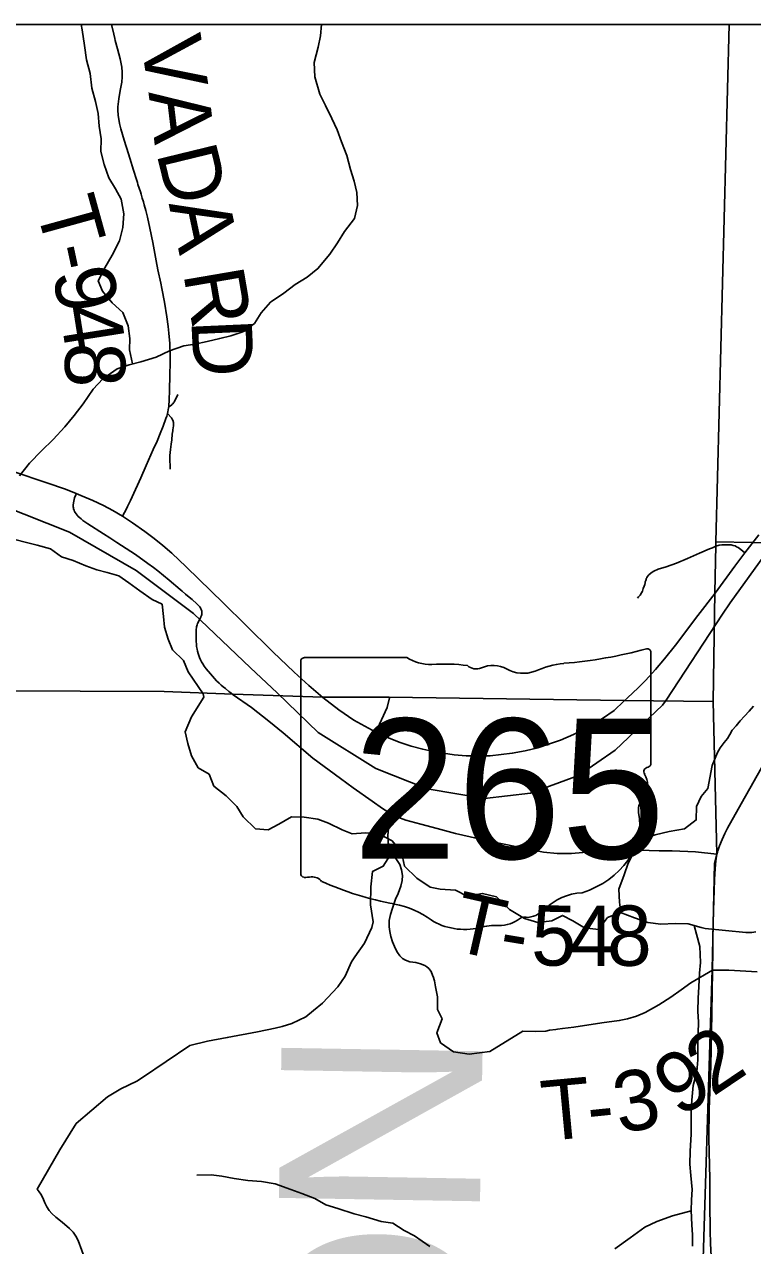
# Model space of a CAD drawing. Extents: x 0 to 191, y 0 to 55.
# Drawn here: x 189.79 to 190.476, y 53.569 to 54.72 of the extents above; entities that cross this region are included whole.
import ezdxf

# ---------------------------------------------------------------- set-up
doc = ezdxf.new("R2010")
doc.units = 0
for name, color, linetype in [('GM_X_Corporation', 7, 'Continuous'), ('GM_X_County_Text', 7, 'Continuous'), ('GM_X_Minor_River', 7, 'Continuous'), ('GM_X_Rail_Line', 7, 'Continuous'), ('GM_X_State_Location', 7, 'Continuous'), ('GM_X_State_Route', 7, 'Continuous'), ('GM_X_State_Shield', 7, 'Continuous'), ('GM_X_Township_Road', 7, 'Continuous'), ('GM_X_Township_Road_Text', 7, 'Continuous')]:
    doc.layers.add(name, color=color, linetype=linetype)

msp = doc.modelspace()

# ---------------------------------------------------------------- linework, layer by layer
at = {"layer": 'GM_X_Corporation'}
for points in [[(190.454, 54.7197), (184.1701, 54.7197), (184.1701, 53.923), (184.4114, 53.9192), (184.4129, 54.1665), (185.8476, 54.1564), (185.8681, 54.1568), (185.9791, 54.1551), (186.7401, 54.1422), (186.7662, 54.1447), (187.3845, 54.1319), (187.4205, 54.1315), (187.8766, 54.1257), (188.8023, 54.11), (189.605, 54.0923), (189.9218, 54.091), (189.9868, 54.0885), (190.0713, 54.0857), (190.1339, 54.0854), (190.3547, 54.0823), (190.439, 54.0815), (190.4406, 54.1842), (190.4414, 54.2285), (190.4414, 54.232)], [(190.454, 54.7197), (184.1701, 54.7197), (184.1701, 53.923), (184.4114, 53.9192), (184.4129, 54.1665), (185.8476, 54.1564), (185.8681, 54.1568), (185.9791, 54.1551), (186.7401, 54.1422), (186.7662, 54.1447), (187.3845, 54.1319), (187.4205, 54.1315), (187.8766, 54.1257), (188.8023, 54.11), (189.605, 54.0923), (189.9218, 54.091), (189.9868, 54.0885), (190.0713, 54.0857), (190.1339, 54.0854), (190.3547, 54.0823), (190.439, 54.0815), (190.4406, 54.1842), (190.4414, 54.2285), (190.4414, 54.232)], [(190.9701, 48.3247), (190.9701, 54.7197), (190.454, 54.7197), (190.4414, 54.232), (190.4414, 54.2285), (190.4406, 54.1842), (190.439, 54.0815), (190.4424, 53.938), (190.4402, 53.9289), (190.4381, 53.8288), (190.4278, 53.4957), (190.4249, 53.313), (190.4236, 53.2062), (190.4004, 52.3955), (190.3936, 51.6386), (190.3866, 51.3672), (190.3751, 50.4761), (190.3641, 48.8031), (190.3574, 48.3286), (190.6516, 48.3257)], [(190.9701, 54.2263), (190.9701, 54.7197), (190.454, 54.7197), (190.4414, 54.232), (190.4756, 54.2313), (190.5853, 54.2302), (190.9346, 54.2267)], [(190.9701, 48.3247), (190.9701, 54.2263), (190.9346, 54.2267), (190.5853, 54.2302), (190.4756, 54.2313), (190.4414, 54.232), (190.4414, 54.2285), (190.4406, 54.1842), (190.439, 54.0815), (190.4424, 53.938), (190.4402, 53.9289), (190.4381, 53.8288), (190.4278, 53.4957), (190.4249, 53.313), (190.4236, 53.2062), (190.4004, 52.3955), (190.3936, 51.6386), (190.3866, 51.3672), (190.3751, 50.4761), (190.3641, 48.8031), (190.3574, 48.3286), (190.6516, 48.3257)]]:
    msp.add_lwpolyline(points, close=True, dxfattribs=at)
for points in [[(190.3641, 48.8031), (190.3751, 50.4761), (190.3866, 51.3672), (190.3936, 51.6386), (190.4004, 52.3955), (190.4236, 53.2062), (190.4249, 53.313), (190.4278, 53.4957), (190.4381, 53.8288), (190.4402, 53.9289), (190.4424, 53.938), (190.439, 54.0815), (190.3547, 54.0823), (190.1339, 54.0854), (190.0713, 54.0857), (189.9868, 54.0885), (189.9218, 54.091), (189.605, 54.0923), (188.8023, 54.11), (187.8766, 54.1257), (187.4205, 54.1315)], [(187.4205, 54.1315), (187.8766, 54.1257), (188.8023, 54.11), (189.605, 54.0923), (189.9218, 54.091), (189.9868, 54.0885), (190.0713, 54.0857), (190.1339, 54.0854), (190.3547, 54.0823), (190.439, 54.0815), (190.4424, 53.938), (190.4402, 53.9289), (190.4381, 53.8288), (190.4278, 53.4957), (190.4249, 53.313), (190.4236, 53.2062), (190.4004, 52.3955), (190.3936, 51.6386), (190.3866, 51.3672), (190.3751, 50.4761), (190.3641, 48.8031)]]:
    msp.add_lwpolyline(points, dxfattribs=at)
at = {"layer": 'GM_X_Minor_River'}
for points in [[(189.7858, 54.2942), (189.7951, 54.3061), (189.8063, 54.3176), (189.8175, 54.3284), (189.8283, 54.3403), (189.8372, 54.3511), (189.8457, 54.3622), (189.855, 54.376), (189.8643, 54.3856), (189.8778, 54.3949), (189.8891, 54.3989), (189.9, 54.4017), (189.9143, 54.4061), (189.9271, 54.412), (189.9406, 54.4168), (189.9508, 54.4184), (189.9625, 54.4209), (189.9742, 54.4237), (189.9848, 54.4262), (189.996, 54.4298), (190.0069, 54.4379), (190.0132, 54.4479), (190.0221, 54.4579), (190.0345, 54.4664), (190.0453, 54.4745), (190.0566, 54.4815), (190.0667, 54.4896), (190.0778, 54.5031), (190.0852, 54.5138), (190.0919, 54.5245), (190.1012, 54.5368), (190.104, 54.5489), (190.1035, 54.5614), (190.101, 54.572), (190.0975, 54.5829), (190.0939, 54.5961), (190.0888, 54.6089), (190.0848, 54.6202), (190.0797, 54.6311), (190.0739, 54.6432), (190.0684, 54.6541), (190.0637, 54.6703), (190.0631, 54.6839), (190.067, 54.6984), (190.0691, 54.709), (190.0701, 54.7197)], [(189.8921, 54.3997), (189.8892, 54.4129), (189.8895, 54.4235), (189.8881, 54.4356), (189.883, 54.4481), (189.8731, 54.4574), (189.8638, 54.4682), (189.8599, 54.478), (189.8662, 54.4902), (189.8728, 54.5021), (189.8798, 54.5158), (189.883, 54.5284), (189.884, 54.5413), (189.8815, 54.5549), (189.876, 54.5646), (189.8698, 54.5751), (189.8655, 54.5876), (189.8623, 54.6), (189.8625, 54.6118), (189.8608, 54.6239), (189.8599, 54.6356), (189.8574, 54.6469), (189.8539, 54.6597), (189.8521, 54.6734), (189.8489, 54.6862), (189.8468, 54.6998), (189.8447, 54.7145), (189.8436, 54.7197)], [(189.7814, 54.2343), (189.7924, 54.2314), (189.8023, 54.2289), (189.8148, 54.2253), (189.8251, 54.2179), (189.8362, 54.2143), (189.8483, 54.2092), (189.8586, 54.2056), (189.8681, 54.2031), (189.8791, 54.1998), (189.8887, 54.1932), (189.899, 54.1857), (189.9105, 54.1776), (189.92, 54.1732), (189.9213, 54.1615), (189.9222, 54.1516), (189.9258, 54.1403), (189.9297, 54.1301), (189.9401, 54.1201), (189.9444, 54.1095), (189.9588, 54.0888), (189.9592, 54.0856)], [(189.9592, 54.0856), (189.9476, 54.0671), (189.9417, 54.053), (189.9441, 54.042), (189.9477, 54.0303), (189.9539, 54.019), (189.9642, 54.013), (189.9688, 54.0017), (189.9803, 53.9924), (189.9903, 53.9826), (189.9964, 53.9729), (190.0079, 53.9616), (190.02, 53.9606), (190.0298, 53.9657), (190.0418, 53.9727), (190.0539, 53.9724), (190.0668, 53.9707), (190.0767, 53.9667), (190.0896, 53.9604), (190.0991, 53.9567), (190.1116, 53.9576), (190.1241, 53.9566), (190.1367, 53.95), (190.1455, 53.9395), (190.1483, 53.9262), (190.1598, 53.915), (190.1724, 53.9064), (190.1819, 53.9046), (190.1963, 53.9037), (190.2073, 53.8981), (190.2216, 53.9006), (190.2349, 53.8973), (190.2472, 53.8853), (190.2613, 53.8768), (190.2738, 53.8732), (190.287, 53.8748), (190.2972, 53.8799), (190.3067, 53.8747), (190.3177, 53.868), (190.331, 53.8667), (190.3396, 53.8778), (190.3516, 53.8825), (190.3649, 53.8777), (190.3774, 53.8733), (190.3896, 53.8716), (190.4032, 53.8721), (190.4153, 53.8719), (190.4278, 53.8683), (190.4314, 53.8675)], [(190.4771, 54.077), (190.473, 54.0724), (190.4685, 54.0678), (190.4644, 54.0631), (190.4607, 54.0585), (190.457, 54.0546), (190.4548, 54.0504), (190.4526, 54.0466), (190.4493, 54.0428), (190.4456, 54.0378), (190.443, 54.0335), (190.438, 54.0212), (190.4341, 53.9996)], [(190.3519, 53.8824), (190.3507, 53.8923), (190.3502, 53.9045), (190.3553, 53.9182), (190.359, 53.9292), (190.3656, 53.9415), (190.3715, 53.9514), (190.3843, 53.9557), (190.3975, 53.9589), (190.4119, 53.9614), (190.4231, 53.9699), (190.4233, 53.9824), (190.4278, 53.9919), (190.4341, 53.9996)], [(190.421, 53.8702), (190.4233, 53.8621), (190.4265, 53.8504), (190.4271, 53.8356), (190.4261, 53.8254), (190.4255, 53.8125), (190.4249, 53.8018), (190.4246, 53.7897), (190.4251, 53.7791), (190.4249, 53.7688), (190.4247, 53.7544), (190.4245, 53.7438), (190.4235, 53.7324), (190.4202, 53.7195), (190.4189, 53.7058), (190.4183, 53.6963), (190.4184, 53.686), (190.4182, 53.6735), (190.4172, 53.6576), (190.417, 53.6454), (190.4179, 53.6348), (190.4192, 53.6216), (190.4186, 53.6117), (190.4183, 53.6018), (190.4189, 53.5882), (190.4194, 53.5787), (190.4195, 53.5681)], [(190.4314, 53.8675), (190.4698, 53.8637), (190.4755, 53.8638), (190.4793, 53.8642)], [(190.1721, 53.5676), (190.1576, 53.5777), (190.1481, 53.5829), (190.1374, 53.5896), (190.1264, 53.5913), (190.112, 53.5957), (190.101, 53.5986), (190.0854, 53.6037), (190.0741, 53.607), (190.0638, 53.6129), (190.0516, 53.6177), (190.0413, 53.6214), (190.0265, 53.6269), (190.0136, 53.629), (190.0008, 53.63), (189.9879, 53.6317), (189.9761, 53.6342), (189.9663, 53.6352), (189.9527, 53.635)], [(190.4183, 53.6015), (190.4006, 53.5967), (190.3859, 53.5912), (190.3746, 53.5861), (190.3608, 53.576), (190.3465, 53.5656)]]:
    msp.add_lwpolyline(points, dxfattribs=at)
at = {"layer": 'GM_X_Rail_Line'}
msp.add_line((190.3946, 54.0828), (190.4478, 54.1637), dxfattribs=at)
for points in [[(189.1891, 54.7197), (189.1907, 54.7184), (189.2467, 54.6663), (189.2968, 54.6074), (189.3363, 54.5544), (189.396, 54.4867), (189.4307, 54.4435), (189.4809, 54.3963), (189.5215, 54.3686), (189.5612, 54.3468), (189.6127, 54.3269), (189.7272, 54.283), (189.8327, 54.241), (189.8957, 54.2051), (189.9497, 54.1644), (190.0032, 54.1132), (190.0282, 54.0897)], [(190.4478, 54.1637), (190.4549, 54.1744), (190.5086, 54.2489), (190.5823, 54.3281), (190.7579, 54.5089), (190.9327, 54.7033), (190.9453, 54.7197)], [(190.0282, 54.0897), (190.0671, 54.0524), (190.1213, 54.0183), (190.1695, 53.999), (190.2236, 53.9899), (190.267, 53.9952), (190.3121, 54.0118), (190.3468, 54.0357), (190.3914, 54.0779), (190.3946, 54.0828)]]:
    msp.add_lwpolyline(points, dxfattribs=at)
at = {"layer": 'GM_X_State_Route'}
for points in [[(189.7797, 54.2984), (189.8115, 54.2877), (189.829, 54.2815), (189.8389, 54.2776), (189.8435, 54.2758), (189.8549, 54.271), (189.8649, 54.2662), (189.8737, 54.2616), (189.8826, 54.2563), (189.892, 54.25), (189.9036, 54.2418), (189.9125, 54.2351), (189.9207, 54.2285), (189.9291, 54.2212), (189.9427, 54.2085), (189.9779, 54.1743), (189.999, 54.1533), (190.0242, 54.1284), (190.0444, 54.109), (190.0581, 54.0964), (190.0715, 54.0852)], [(190.4408, 54.1837), (190.4595, 54.2089), (190.4689, 54.2216), (190.482, 54.2386)], [(190.4432, 53.9396), (190.4435, 53.9406), (190.4451, 53.9455), (190.4475, 53.9514), (190.4499, 53.9569), (190.4524, 53.962), (190.4654, 53.9849), (190.4885, 54.0261), (190.5013, 54.0492), (190.5183, 54.0791), (190.5313, 54.1026), (190.5423, 54.1211), (190.5517, 54.1366), (190.558, 54.1473), (190.5634, 54.1574), (190.5674, 54.1658), (190.5708, 54.1736), (190.5738, 54.1821), (190.5768, 54.1911), (190.5796, 54.201), (190.5817, 54.2099), (190.5834, 54.218), (190.5847, 54.2266), (190.5859, 54.2377)], [(190.3549, 54.0818), (190.3584, 54.0849), (190.3685, 54.0943), (190.3754, 54.1014), (190.3846, 54.1116), (190.3931, 54.1216), (190.4036, 54.1347), (190.4245, 54.1626), (190.4408, 54.1837)], [(190.0715, 54.0852), (190.0865, 54.0737), (190.1007, 54.0639), (190.1213, 54.0527), (190.1287, 54.049), (190.1353, 54.0463), (190.1443, 54.0427), (190.1546, 54.0395), (190.1655, 54.0364), (190.177, 54.034), (190.195, 54.0313), (190.2064, 54.0304), (190.2185, 54.0301), (190.229, 54.0304), (190.2392, 54.0315), (190.2497, 54.0327), (190.262, 54.0351), (190.2739, 54.0379), (190.284, 54.0412), (190.2951, 54.045), (190.3076, 54.0503), (190.3171, 54.0551), (190.3268, 54.0607), (190.3347, 54.0654), (190.3458, 54.0731), (190.3549, 54.0818)], [(190.4371, 53.5587), (190.4365, 53.5705), (190.4361, 53.5824), (190.4359, 53.6087), (190.4358, 53.6315), (190.4352, 53.6569), (190.435, 53.6695), (190.4352, 53.6969), (190.4367, 53.7379), (190.4374, 53.7698), (190.4382, 53.8073), (190.4383, 53.8283), (190.4386, 53.8452), (190.4388, 53.8589), (190.4393, 53.8847), (190.4398, 53.9034), (190.4403, 53.9137), (190.441, 53.9242), (190.4416, 53.9313), (190.4426, 53.9375), (190.4432, 53.9396)]]:
    msp.add_lwpolyline(points, dxfattribs=at)
at = {"layer": 'GM_X_State_Shield'}
for p, q in [((190.3802, 54.023), (190.3802, 54.1277)), ((190.0506, 54.1193), (190.0506, 53.9192)), ((190.1504, 54.1228), (190.0539, 54.1228)), ((190.3802, 54.0231), (190.3802, 54.023))]:
    msp.add_line(p, q, dxfattribs=at)
for centre, major_axis, start_param, end_param in [((190.2628, 54.3956), (0.3495, 0), 4.814394, 5.042369), ((190.3766, 54.1282), (0.00367, 0), 6.141152, 7.989035), ((190.0544, 54.1197), (0.00382, 0), 1.712693, 3.28349), ((190.1734, 54.146), (0.037, 0), 4.042523, 4.731795), ((190.1857, 54.0104), (0.133, 0), 1.404758, 1.657858), ((190.2158, 54.1208), (0.0107, 0), 3.836095, 5.185415), ((190.2315, 54.0977), (0.0222, 0), 0.950623, 2.079405), ((190.3074, 54.0616), (0.0703, 0), 1.699011, 2.107814), ((190.2602, 54.1294), (0.0267, 0), 4.081561, 5.145723), ((190.3763, 54.0226), (0.00393, 0), 5.05454, 6.418171), ((190.3794, 54.0154), (0.00568, 0), 1.883978, 3.671073), ((190.3432, 54.0021), (0.0341, 0), 5.934695, 6.695948), ((190.3934, 53.9792), (0.0248, 0), 2.387724, 3.262537), ((190.2824, 53.9659), (0.0874, 0), 5.101752, 6.440018), ((190.0544, 53.9188), (0.00385, 0), 3.00124, 4.508301), ((190.055, 53.9392), (0.0294, 0), 4.665946, 4.897461), ((190.061, 53.9077), (0.0106, 0), 0.519207, 1.627899), ((190.1949, 54.0875), (0.2524, 0), 4.195997, 4.488961), ((190.3193, 53.863), (0.0479, 0), 1.647645, 2.488434), ((190.1196, 53.8293), (0.079, 0), 0.823519, 1.323587), ((190.2586, 53.8998), (0.0282, 0), 4.937069, 5.64225), ((190.205, 53.9067), (0.0501, 0), 4.026481, 4.996735), ((190.234, 53.8375), (0.0412, 0), 1.495662, 1.94098), ((190.2376, 53.8917), (0.0267, 0), 4.691044, 5.507374), ((190.2618, 53.8723), (0.00752, 0), 1.147584, 2.315152)]:
    msp.add_ellipse(centre, major_axis=major_axis, ratio=0.8, start_param=start_param, end_param=end_param, dxfattribs=at)
at = {"layer": 'GM_X_Township_Road'}
for points in [[(189.9262, 54.3594), (189.9267, 54.3662), (189.9271, 54.3743), (189.9274, 54.3898), (189.9276, 54.4004), (189.9275, 54.4109), (189.9274, 54.4153), (189.9272, 54.419), (189.9263, 54.4288), (189.9256, 54.4348), (189.9243, 54.444), (189.9221, 54.458), (189.9197, 54.4709), (189.9188, 54.4757), (189.9161, 54.4885), (189.9143, 54.497), (189.9111, 54.5141), (189.9084, 54.5275), (189.9062, 54.5379), (189.9046, 54.5444), (189.9031, 54.5496), (189.9024, 54.5525), (189.9013, 54.556), (189.9003, 54.5596), (189.8995, 54.5619), (189.8984, 54.5653), (189.8972, 54.5688), (189.8968, 54.5706), (189.8959, 54.5735), (189.895, 54.5765), (189.8941, 54.5794), (189.8932, 54.5824), (189.8897, 54.5936), (189.8883, 54.5977), (189.8842, 54.6107), (189.881, 54.6214), (189.8798, 54.6262), (189.8786, 54.6341), (189.8782, 54.639), (189.8782, 54.6421), (189.8792, 54.6495), (189.8806, 54.6574), (189.8812, 54.6605), (189.882, 54.6653), (189.8825, 54.6703), (189.8825, 54.6746), (189.882, 54.6795), (189.8814, 54.6825), (189.8804, 54.6873), (189.8779, 54.6968), (189.8759, 54.7046), (189.8755, 54.7064), (189.8744, 54.7106), (189.8725, 54.7184), (189.8722, 54.7197)], [(189.9262, 54.3594), (189.927, 54.3597), (189.928, 54.3602), (189.9291, 54.3611), (189.9296, 54.3616), (189.9302, 54.3622), (189.9307, 54.3629), (189.9313, 54.3637), (189.9349, 54.3708)], [(189.9251, 54.3531), (189.9254, 54.3546), (189.9261, 54.3582), (189.9262, 54.3594)], [(189.8826, 54.2563), (189.8863, 54.2632), (189.8875, 54.2654), (189.8902, 54.2709), (189.8918, 54.2743), (189.9, 54.2924), (189.9049, 54.3038), (189.9115, 54.3191), (189.9152, 54.327), (189.9182, 54.3342), (189.921, 54.3411), (189.9235, 54.3483), (189.9243, 54.3505), (189.9251, 54.3531)], [(189.9277, 54.3005), (189.9276, 54.3014), (189.9275, 54.303), (189.9274, 54.3092), (189.9274, 54.3135), (189.9278, 54.3189), (189.9284, 54.3239), (189.929, 54.3282), (189.9296, 54.3336), (189.9301, 54.3365), (189.9302, 54.3377), (189.9306, 54.3413), (189.9307, 54.3432), (189.9307, 54.3445), (189.9305, 54.3453), (189.9303, 54.3461), (189.9299, 54.347), (189.9295, 54.3477), (189.9291, 54.3483), (189.9287, 54.3489), (189.9251, 54.3531)], [(189.8706, 54.2358), (189.8647, 54.2395), (189.85, 54.2488), (189.8454, 54.252), (189.8436, 54.2535), (189.8421, 54.2548), (189.8409, 54.256), (189.84, 54.2571), (189.8382, 54.2596), (189.8376, 54.2607), (189.8371, 54.2618), (189.8366, 54.2629), (189.8364, 54.2641), (189.8362, 54.2649), (189.8362, 54.2665), (189.8364, 54.2686), (189.8368, 54.2703), (189.8376, 54.2733), (189.8386, 54.2764), (189.8389, 54.2776)], [(189.987, 54.0879), (189.9847, 54.0896), (189.9828, 54.091), (189.9796, 54.0936), (189.9775, 54.0953), (189.9757, 54.0969), (189.9736, 54.0988), (189.9713, 54.1011), (189.9655, 54.1075), (189.9616, 54.1123), (189.9597, 54.1149), (189.9584, 54.1169), (189.9572, 54.1188), (189.9562, 54.1207), (189.9553, 54.1228), (189.9546, 54.1247), (189.9539, 54.1268), (189.9534, 54.1289), (189.9529, 54.1308), (189.9525, 54.1332), (189.9523, 54.1355), (189.9521, 54.1381), (189.9521, 54.1455), (189.9522, 54.1471), (189.9522, 54.1487), (189.9522, 54.1497), (189.9523, 54.1508), (189.9525, 54.1519), (189.9527, 54.1529), (189.953, 54.1538), (189.9534, 54.1549), (189.9538, 54.1558), (189.9542, 54.1569), (189.9557, 54.1596), (189.9562, 54.1604), (189.9565, 54.1612), (189.957, 54.1624), (189.9573, 54.1634), (189.9574, 54.1643), (189.9574, 54.1655), (189.9573, 54.1665), (189.957, 54.1676), (189.9566, 54.1687), (189.956, 54.1697), (189.9554, 54.1706), (189.9547, 54.1715), (189.9537, 54.1726), (189.9527, 54.1736), (189.9482, 54.1776), (189.944, 54.1811), (189.9421, 54.1827), (189.9389, 54.1855), (189.937, 54.1872), (189.9266, 54.196), (189.916, 54.2046), (189.9119, 54.2078), (189.9066, 54.2117), (189.8949, 54.2199), (189.8773, 54.2315), (189.8706, 54.2358)], [(190.3676, 54.1789), (190.3686, 54.1801), (190.3701, 54.1818), (190.3715, 54.1838), (190.3723, 54.1855), (190.3732, 54.1879), (190.374, 54.1902), (190.3745, 54.1919), (190.3749, 54.1932), (190.3751, 54.1943), (190.3755, 54.1955), (190.3758, 54.1964), (190.376, 54.1973), (190.3765, 54.1981), (190.3769, 54.1989), (190.3785, 54.2008), (190.3804, 54.2025), (190.3816, 54.2033), (190.383, 54.2042), (190.3843, 54.2048), (190.3858, 54.2055), (190.3873, 54.2061), (190.3946, 54.2084), (190.4045, 54.212), (190.4148, 54.2163), (190.426, 54.2213), (190.4355, 54.2253), (190.4384, 54.2263), (190.4416, 54.228)], [(190.4416, 54.228), (190.4446, 54.2287), (190.4472, 54.2291), (190.4496, 54.2293), (190.454, 54.2292)], [(190.454, 54.2292), (190.456, 54.229), (190.4579, 54.2286), (190.4598, 54.2281), (190.4611, 54.2274), (190.4625, 54.2265), (190.4649, 54.2248), (190.4689, 54.2216)], [(189.987, 54.0879), (190.0041, 54.0759), (190.0204, 54.063), (190.0341, 54.052), (190.0618, 54.0282), (190.088, 54.009), (190.1, 54.0001), (190.1178, 53.9875), (190.1276, 53.9806), (190.1385, 53.9738), (190.1494, 53.9697), (190.1638, 53.9658), (190.1789, 53.9617), (190.1964, 53.9572), (190.2169, 53.9523), (190.2373, 53.948), (190.2792, 53.9396), (190.2921, 53.9383), (190.3056, 53.9382), (190.3304, 53.9403), (190.3482, 53.9415), (190.3693, 53.9413), (190.3882, 53.9407), (190.4003, 53.9407), (190.4224, 53.9397), (190.4426, 53.9375)], [(190.1213, 54.0527), (190.1321, 54.0758), (190.1341, 54.0849)], [(190.1761, 53.819), (190.1755, 53.8213), (190.1748, 53.8236), (190.1733, 53.8269), (190.1712, 53.8297), (190.1694, 53.8315), (190.1674, 53.8325), (190.1635, 53.8342), (190.1591, 53.8353), (190.1532, 53.8362), (190.1491, 53.8377), (190.1464, 53.8393), (190.1439, 53.8416), (190.1418, 53.8448), (190.1398, 53.8484), (190.137, 53.855), (190.1355, 53.8598), (190.1344, 53.8648), (190.1338, 53.8691), (190.1339, 53.8749), (190.1352, 53.8808), (190.137, 53.8868), (190.1398, 53.895), (190.1424, 53.9005), (190.1449, 53.9073), (190.1461, 53.9127), (190.1463, 53.9175), (190.1456, 53.9228), (190.1438, 53.9277), (190.1407, 53.9325), (190.1363, 53.9392), (190.1345, 53.9424), (190.1328, 53.9482), (190.1326, 53.9555), (190.1333, 53.9613), (190.1349, 53.9669), (190.1385, 53.9738)], [(190.0627, 53.7902), (190.071, 53.797), (190.0856, 53.8124), (190.0923, 53.8225), (190.0985, 53.8361), (190.1014, 53.8409), (190.1107, 53.8538), (190.1174, 53.8683), (190.1188, 53.8737), (190.1162, 53.8899), (190.1165, 53.9069), (190.118, 53.9212), (190.1282, 53.9262), (190.1363, 53.9392)], [(190.4383, 53.8283), (190.418, 53.8164), (190.4089, 53.8097), (190.399, 53.8029), (190.3877, 53.7957), (190.375, 53.7883), (190.3669, 53.7848), (190.3584, 53.7823), (190.3505, 53.7807), (190.3341, 53.7787), (190.3077, 53.7744), (190.297, 53.7731)], [(190.4383, 53.8283), (190.4538, 53.8281), (190.4805, 53.8266)], [(190.297, 53.7731), (190.2924, 53.7725), (190.2909, 53.7724), (190.285, 53.7717), (190.2814, 53.7706), (190.2713, 53.7705), (190.2596, 53.7707), (190.2285, 53.7515), (190.2092, 53.7489), (190.1944, 53.7513), (190.1822, 53.7598), (190.1786, 53.7693), (190.1836, 53.7822), (190.1793, 53.7911), (190.1795, 53.7969), (190.1793, 53.8032), (190.1776, 53.8126), (190.1764, 53.8182), (190.1761, 53.819)], [(189.9016, 53.7272), (189.9461, 53.7571), (189.9628, 53.7613), (189.9814, 53.7646), (190.0098, 53.77), (190.0264, 53.7735), (190.0331, 53.775), (190.0422, 53.7778), (190.0555, 53.7843), (190.0627, 53.7902)], [(189.8479, 53.5544), (189.8408, 53.5734), (189.8387, 53.5775), (189.8362, 53.5813), (189.8329, 53.5848), (189.8259, 53.5907), (189.8199, 53.5953), (189.816, 53.5989), (189.8137, 53.6016), (189.8114, 53.605), (189.8095, 53.6088), (189.8076, 53.6135), (189.8059, 53.6171), (189.8043, 53.6194), (189.8024, 53.6218), (189.8238, 53.6588), (189.8391, 53.6836), (189.8685, 53.7089), (189.8811, 53.7165), (189.8963, 53.7237), (189.9016, 53.7272)]]:
    msp.add_lwpolyline(points, dxfattribs=at)

# ---------------------------------------------------------------- texts
at = {"layer": 'GM_X_County_Text'}
msp.add_text('NOBLE COUNTY', height=0.189394, rotation=269.0214, dxfattribs=at).set_placement((190.0328, 53.7758))
at = {"layer": 'GM_X_State_Location'}
for s in ['s', 'r']:
    msp.add_text(s, height=0.000189, dxfattribs=at).set_placement((190.2117, 54.006))
msp.add_text('265', height=0.000189, rotation=0, dxfattribs=at).set_placement((190.1449, 53.9922))
at = {"layer": 'GM_X_State_Shield'}
msp.add_text('265', height=0.13184, dxfattribs=at).set_placement((190.0998, 53.9333))
at = {"layer": 'GM_X_Township_Road_Text'}
for s, rotation, p in [('V', 278.5119, (189.8998, 54.7048)), ('A', 276.7916, (189.9071, 54.6558)), ('D', 283.7084, (189.9144, 54.5988)), ('T', 285.4562, (189.8004, 54.5485)), ('A', 281.9551, (189.9261, 54.5507)), ('-', 282.0631, (189.8115, 54.5084)), ('9', 281.2395, (189.8163, 54.4857)), ('R', 279.7421, (189.9398, 54.4852)), ('4', 279.0037, (189.823, 54.452)), ('D', 272.5654, (189.9475, 54.441)), ('8', 270.6609, (189.8283, 54.4196)), ('T', 347.1384, (190.1904, 53.8478)), ('5', 358.6139, (190.2672, 53.833)), ('4', 0.006, (190.3037, 53.8321)), ('8', 0.3588, (190.339, 53.8322)), ('-', 350.6353, (190.2356, 53.8376)), ('2', 34.0159, (190.4384, 53.7084)), ('9', 31.9773, (190.4068, 53.6887)), ('3', 10.2183, (190.3506, 53.6741)), ('T', 5.3473, (190.2798, 53.667)), ('-', 5.7996, (190.3226, 53.671))]:
    msp.add_text(s, height=0.0568, rotation=rotation, dxfattribs=at).set_placement(p)

doc.saveas('drawing.dxf')
